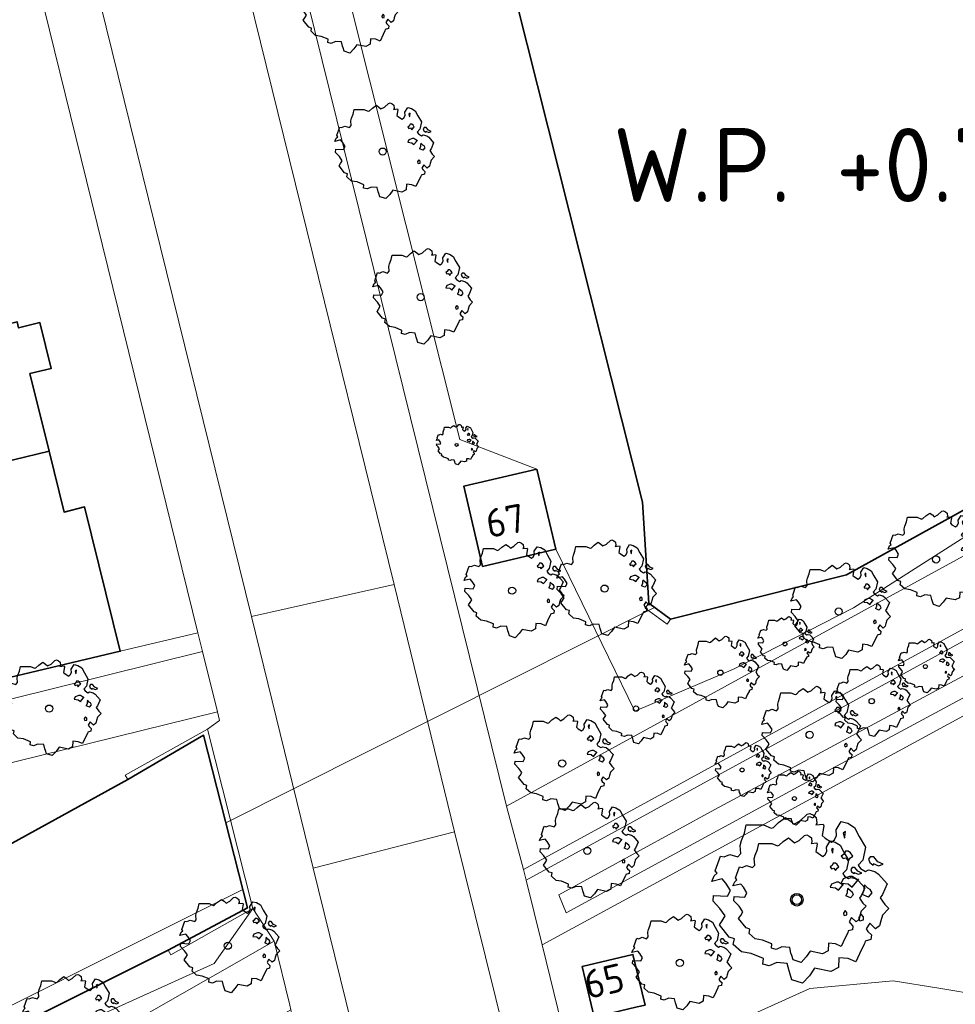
# Model space of a CAD drawing. Header units: metres. Extents: x 152391 to 157968, y 462336 to 467280.
# Tile 685 of 736: x 157135 to 157180, y 464436 to 464483. Entities that reach past the tile are written whole.
import ezdxf
from ezdxf.enums import TextEntityAlignment as Align

# ---------------------------------------------------------------- set-up
doc = ezdxf.new("R2010")
doc.units = ezdxf.units.M
doc.header["$LTSCALE"] = 0.75
doc.layers.get('0').update_dxf_attribs({"lineweight": 25})
for name, color, linetype, lineweight in [('B-GV-GR-BOOM-S', 252, 'Continuous', 25), ('B-OI-WH-WATERPEIL-T35', 3, 'Continuous', 35), ('B-WE-GK-BESCHOEIING-G', 251, 'GK-BESCHOEIING', 35), ('B-WE-GR-BEPLANTING_CULTUUR_BOSPLANTSOEN-GV', 251, 'Continuous', 18), ('B-WE-GR-BEPLANTING_CULTUUR_HEESTERS-GV', 251, 'Continuous', 18), ('B-WE-KW-KUNSTWERK_DUIKER-G', 5, 'Continuous', 18), ('B-WE-OG-BEBOUWING-GV', 6, 'Continuous', 35), ('B-WE-OG-BEBOUWING-T18', 1, 'Continuous', 18), ('B-WE-OG-TERREIN_CULTUURSCHEIDING-GV', 251, 'Continuous', 18), ('B-WE-OG-WATER-GV', 251, 'Continuous', 18), ('B-WE-OG-WATER_SLOOT-GV', 251, 'Continuous', 18), ('B-WE-VH-VERHARDING_ASFALT-GV', 251, 'Continuous', 18), ('B-WE-VH-VERHARDING_STRAATBAKSTEEN-GV', 251, 'Continuous', 18), ('B-WE-VH-VERHARDING_TEGEL-GV', 251, 'Continuous', 18)]:
    doc.layers.add(name, color=color, linetype=linetype, lineweight=lineweight)
doc.styles.add('NLCS-ISO-M750-T18', font='NLCS-ISO.ttf', dxfattribs={"height": 1.35})
doc.styles.add('NLCS-ISO-M750-T35', font='NLCS-ISO.ttf', dxfattribs={"height": 2.625})
doc.linetypes.add('GK-BESCHOEIING', pattern='A,30,-5,[1,NLCS.SHX,S=1,R=0,X=0,Y=0],-5', length=40)

# ---------------------------------------------------------------- blocks, each defined once
blk = doc.blocks.new('SGR-BOOM_0_10')
at = {"linetype": 'Continuous'}
for p, q in [((0.037, 0.889), (0.115, 0.963)), ((0.115, 0.963), (0.148, 0.973)), ((0.148, 0.973), (0.187, 0.954)), ((0.187, 0.954), (0.22, 0.926)), ((-0.918, 0.326), (-0.86, 0.492)), ((-0.86, 0.492), (-0.82, 0.483)), ((-0.82, 0.483), (-0.755, 0.511)), ((-0.755, 0.511), (-0.663, 0.483)), ((-0.663, 0.483), (-0.631, 0.52)), ((-0.637, 0.612), (-0.624, 0.668)), ((-0.631, 0.52), (-0.637, 0.612)), ((-0.624, 0.668), (-0.591, 0.751)), ((-0.591, 0.751), (-0.572, 0.843)), ((-0.572, 0.843), (-0.375, 0.843)), ((-0.375, 0.843), (-0.29, 0.806)), ((-0.29, 0.806), (-0.264, 0.815)), ((-0.264, 0.815), (-0.205, 0.871)), ((-0.205, 0.871), (-0.127, 0.926)), ((-0.127, 0.926), (-0.075, 0.889)), ((-0.075, 0.889), (-0.035, 0.852)), ((-0.035, 0.852), (0.037, 0.889)), ((0.226, 0.862), (0.213, 0.843)), ((0.213, 0.843), (0.298, 0.852)), ((0.22, 0.926), (0.226, 0.862)), ((0.305, 0.834), (0.285, 0.723)), ((0.285, 0.723), (0.318, 0.695)), ((0.298, 0.852), (0.305, 0.834)), ((0.318, 0.695), (0.39, 0.649)), ((0.39, 0.649), (0.423, 0.677)), ((0.423, 0.677), (0.449, 0.723)), ((0.442, 0.788), (0.501, 0.88)), ((0.449, 0.723), (0.442, 0.788)), ((0.501, 0.88), (0.573, 0.862)), ((0.527, 0.511), (0.501, 0.492)), ((0.501, 0.492), (0.521, 0.464)), ((0.547, 0.769), (0.521, 0.751)), ((0.521, 0.751), (0.534, 0.705)), ((0.521, 0.464), (0.553, 0.474)), ((0.547, 0.547), (0.527, 0.511)), ((0.534, 0.705), (0.54, 0.695)), ((0.54, 0.714), (0.547, 0.769)), ((0.58, 0.547), (0.547, 0.547)), ((0.553, 0.474), (0.58, 0.437)), ((0.573, 0.862), (0.652, 0.815)), ((0.606, 0.529), (0.58, 0.547)), ((0.58, 0.437), (0.606, 0.474)), ((0.632, 0.492), (0.606, 0.529)), ((0.606, 0.474), (0.632, 0.492)), ((0.652, 0.815), (0.704, 0.714)), ((0.704, 0.714), (0.776, 0.594)), ((0.776, 0.594), (0.743, 0.446)), ((0.828, 0.483), (0.809, 0.455)), ((0.867, 0.483), (0.828, 0.483)), ((0.913, 0.427), (0.867, 0.483)), ((-0.958, 0.206), (-0.932, 0.27)), ((-0.84, 0.233), (-0.958, 0.206)), ((-0.945, -0.016), (-0.938, 0.049)), ((-0.938, 0.049), (-0.781, 0.039)), ((-0.932, 0.27), (-0.899, 0.298)), ((-0.899, 0.298), (-0.918, 0.326)), ((-0.801, 0.187), (-0.84, 0.233)), ((-0.748, 0.104), (-0.801, 0.187)), ((-0.781, 0.039), (-0.748, 0.104)), ((0.521, 0.233), (0.501, 0.187)), ((0.501, 0.187), (0.58, 0.178)), ((0.593, 0.261), (0.521, 0.233)), ((0.58, 0.178), (0.625, 0.141)), ((0.625, 0.261), (0.593, 0.261)), ((0.684, 0.224), (0.625, 0.261)), ((0.625, 0.141), (0.678, 0.206)), ((0.678, 0.206), (0.697, 0.233)), ((0.743, 0.446), (0.691, 0.39)), ((0.691, 0.39), (0.717, 0.353)), ((0.717, 0.353), (0.776, 0.316)), ((0.756, 0.104), (0.737, 0.058)), ((0.806, 0.027), (0.737, 0.058)), ((0.763, 0.169), (0.756, 0.132)), ((0.756, 0.132), (0.756, 0.104)), ((0.802, 0.132), (0.763, 0.169)), ((0.776, 0.316), (0.809, 0.335)), ((0.828, 0.113), (0.802, 0.132)), ((0.806, 0.027), (0.848, 0.076)), ((0.809, 0.455), (0.822, 0.418)), ((0.809, 0.335), (0.881, 0.316)), ((0.822, 0.418), (0.861, 0.39)), ((0.848, 0.076), (0.828, 0.113)), ((0.861, 0.409), (0.92, 0.381)), ((0.861, 0.39), (0.867, 0.409)), ((0.881, 0.316), (0.92, 0.289)), ((0.972, 0.4), (0.913, 0.427)), ((0.92, 0.381), (0.972, 0.4)), ((0.92, 0.289), (1.018, 0.178)), ((0.966, 0.058), (0.939, 0.021)), ((0.939, 0.021), (0.992, -0.053)), ((1.018, 0.178), (0.966, 0.058)), ((-0.866, -0.099), (-0.945, -0.016)), ((-0.873, -0.284), (-0.84, -0.238)), ((-0.761, -0.423), (-0.873, -0.284)), ((-0.807, -0.182), (-0.866, -0.099)), ((-0.84, -0.238), (-0.807, -0.182)), ((-0.703, -0.441), (-0.761, -0.423)), ((-0.716, -0.506), (-0.703, -0.441)), ((0.724, -0.164), (0.697, -0.201)), ((0.697, -0.201), (0.704, -0.238)), ((0.71, -0.238), (0.75, -0.229)), ((0.75, -0.192), (0.724, -0.164)), ((0.75, -0.229), (0.75, -0.192)), ((0.835, -0.45), (0.769, -0.469)), ((0.822, -0.266), (0.782, -0.33)), ((0.782, -0.33), (0.802, -0.358)), ((0.802, -0.358), (0.841, -0.395)), ((0.887, -0.33), (0.822, -0.266)), ((0.841, -0.395), (0.835, -0.45)), ((0.933, -0.293), (0.887, -0.33)), ((0.946, -0.238), (0.933, -0.293)), ((0.966, -0.173), (0.946, -0.238)), ((1.038, -0.099), (0.966, -0.173)), ((0.992, -0.053), (1.038, -0.099)), ((-0.624, -0.589), (-0.716, -0.506)), ((-0.513, -0.608), (-0.624, -0.589)), ((-0.375, -0.663), (-0.513, -0.608)), ((-0.382, -0.728), (-0.375, -0.663)), ((-0.31, -0.746), (-0.382, -0.728)), ((-0.225, -0.709), (-0.31, -0.746)), ((-0.107, -0.718), (-0.225, -0.709)), ((-0.088, -0.802), (-0.107, -0.718)), ((-0.075, -0.839), (-0.088, -0.802)), ((-0.055, -0.903), (-0.075, -0.839)), ((0.063, -0.94), (-0.055, -0.903)), ((0.141, -0.857), (0.063, -0.94)), ((0.2, -0.774), (0.141, -0.857)), ((0.383, -0.811), (0.2, -0.774)), ((0.468, -0.765), (0.383, -0.811)), ((0.475, -0.654), (0.468, -0.765)), ((0.58, -0.663), (0.475, -0.654)), ((0.665, -0.7), (0.58, -0.663)), ((0.724, -0.571), (0.665, -0.7)), ((0.763, -0.497), (0.724, -0.571)), ((0.769, -0.469), (0.763, -0.497))]:
    blk.add_line(p, q, dxfattribs=at)
blk.add_circle((0, 0), 0.0711, dxfattribs=at)
blk = doc.blocks.new('SGR-BOOM_21_30')
at = {"linetype": 'Continuous'}
for p, q in [((-1.051, 1.335), (-1.016, 1.499)), ((-1.016, 1.499), (-0.668, 1.499)), ((-0.668, 1.499), (-0.516, 1.433)), ((-0.516, 1.433), (-0.47, 1.45)), ((-0.47, 1.45), (-0.365, 1.548)), ((-0.365, 1.548), (-0.226, 1.647)), ((-0.226, 1.647), (-0.133, 1.581)), ((-0.133, 1.581), (-0.063, 1.515)), ((-0.063, 1.515), (0.065, 1.581)), ((0.065, 1.581), (0.205, 1.712)), ((0.205, 1.712), (0.263, 1.729)), ((0.263, 1.729), (0.333, 1.696)), ((0.333, 1.696), (0.391, 1.647)), ((0.402, 1.532), (0.379, 1.499)), ((0.379, 1.499), (0.53, 1.515)), ((0.391, 1.647), (0.402, 1.532)), ((0.542, 1.483), (0.507, 1.285)), ((0.53, 1.515), (0.542, 1.483)), ((0.786, 1.4), (0.891, 1.565)), ((0.798, 1.285), (0.786, 1.4)), ((0.891, 1.565), (1.019, 1.532)), ((1.019, 1.532), (1.158, 1.45)), ((1.158, 1.45), (1.251, 1.269)), ((-1.133, 1.088), (-1.109, 1.187)), ((-1.121, 0.924), (-1.133, 1.088)), ((-1.109, 1.187), (-1.051, 1.335)), ((0.507, 1.285), (0.565, 1.236)), ((0.565, 1.236), (0.693, 1.154)), ((0.693, 1.154), (0.751, 1.203)), ((0.751, 1.203), (0.798, 1.285)), ((0.972, 1.368), (0.926, 1.335)), ((0.926, 1.335), (0.949, 1.253)), ((0.972, 0.973), (0.937, 0.908)), ((0.949, 1.253), (0.961, 1.236)), ((0.961, 1.269), (0.972, 1.368)), ((1.03, 0.973), (0.972, 0.973)), ((1.077, 0.94), (1.03, 0.973)), ((1.124, 0.875), (1.077, 0.94)), ((1.251, 1.269), (1.379, 1.055)), ((1.379, 1.055), (1.321, 0.793)), ((-1.703, 0.365), (-1.656, 0.48)), ((-1.656, 0.48), (-1.598, 0.53)), ((-1.633, 0.579), (-1.528, 0.875)), ((-1.598, 0.53), (-1.633, 0.579)), ((-1.528, 0.875), (-1.458, 0.858)), ((-1.458, 0.858), (-1.342, 0.908)), ((-1.342, 0.908), (-1.179, 0.858)), ((-1.179, 0.858), (-1.121, 0.924)), ((0.937, 0.908), (0.891, 0.875)), ((0.891, 0.875), (0.926, 0.825)), ((0.926, 0.825), (0.984, 0.842)), ((0.984, 0.842), (1.03, 0.776)), ((1.03, 0.776), (1.077, 0.842)), ((1.077, 0.842), (1.124, 0.875)), ((1.321, 0.793), (1.228, 0.694)), ((1.228, 0.694), (1.275, 0.628)), ((1.275, 0.628), (1.379, 0.563)), ((1.379, 0.563), (1.438, 0.595)), ((1.472, 0.858), (1.438, 0.809)), ((1.438, 0.809), (1.461, 0.743)), ((1.438, 0.595), (1.565, 0.563)), ((1.461, 0.743), (1.531, 0.694)), ((1.542, 0.858), (1.472, 0.858)), ((1.531, 0.727), (1.635, 0.678)), ((1.531, 0.694), (1.542, 0.727)), ((1.624, 0.76), (1.542, 0.858)), ((1.565, 0.563), (1.635, 0.513)), ((1.728, 0.71), (1.624, 0.76)), ((1.635, 0.678), (1.728, 0.71)), ((1.635, 0.513), (1.81, 0.316)), ((-1.493, 0.415), (-1.703, 0.365)), ((-1.679, -0.029), (-1.668, 0.086)), ((-1.668, 0.086), (-1.389, 0.07)), ((-1.423, 0.333), (-1.493, 0.415)), ((-1.33, 0.185), (-1.423, 0.333)), ((-1.389, 0.07), (-1.33, 0.185)), ((0.926, 0.415), (0.891, 0.333)), ((0.891, 0.333), (1.03, 0.316)), ((1.054, 0.464), (0.926, 0.415)), ((1.03, 0.316), (1.112, 0.251)), ((1.112, 0.464), (1.054, 0.464)), ((1.217, 0.398), (1.112, 0.464)), ((1.112, 0.251), (1.205, 0.365)), ((1.205, 0.365), (1.24, 0.415)), ((1.344, 0.185), (1.31, 0.103)), ((1.434, 0.049), (1.31, 0.103)), ((1.356, 0.3), (1.344, 0.234)), ((1.344, 0.234), (1.344, 0.185)), ((1.426, 0.234), (1.356, 0.3)), ((1.472, 0.201), (1.426, 0.234)), ((1.434, 0.049), (1.507, 0.136)), ((1.507, 0.136), (1.472, 0.201)), ((1.717, 0.103), (1.67, 0.037)), ((1.67, 0.037), (1.763, -0.094)), ((1.81, 0.316), (1.717, 0.103)), ((-1.54, -0.177), (-1.679, -0.029)), ((-1.551, -0.505), (-1.493, -0.423)), ((-1.435, -0.324), (-1.54, -0.177)), ((-1.493, -0.423), (-1.435, -0.324)), ((1.286, -0.292), (1.24, -0.357)), ((1.24, -0.357), (1.251, -0.423)), ((1.263, -0.423), (1.333, -0.407)), ((1.333, -0.341), (1.286, -0.292)), ((1.333, -0.407), (1.333, -0.341)), ((1.682, -0.423), (1.658, -0.522)), ((1.717, -0.308), (1.682, -0.423)), ((1.845, -0.177), (1.717, -0.308)), ((1.763, -0.094), (1.845, -0.177)), ((-1.354, -0.752), (-1.551, -0.505)), ((-1.249, -0.784), (-1.354, -0.752)), ((-1.272, -0.899), (-1.249, -0.784)), ((-1.109, -1.047), (-1.272, -0.899)), ((1.356, -0.883), (1.286, -1.014)), ((1.368, -0.834), (1.356, -0.883)), ((1.484, -0.801), (1.368, -0.834)), ((1.461, -0.472), (1.391, -0.587)), ((1.391, -0.587), (1.426, -0.637)), ((1.426, -0.637), (1.496, -0.702)), ((1.577, -0.587), (1.461, -0.472)), ((1.496, -0.702), (1.484, -0.801)), ((1.658, -0.522), (1.577, -0.587)), ((-0.912, -1.08), (-1.109, -1.047)), ((-0.668, -1.179), (-0.912, -1.08)), ((-0.679, -1.294), (-0.668, -1.179)), ((-0.551, -1.326), (-0.679, -1.294)), ((-0.4, -1.261), (-0.551, -1.326)), ((-0.191, -1.277), (-0.4, -1.261)), ((-0.156, -1.425), (-0.191, -1.277)), ((0.356, -1.376), (0.251, -1.524)), ((0.682, -1.441), (0.356, -1.376)), ((0.833, -1.359), (0.682, -1.441)), ((0.844, -1.162), (0.833, -1.359)), ((1.03, -1.179), (0.844, -1.162)), ((1.182, -1.244), (1.03, -1.179)), ((1.286, -1.014), (1.182, -1.244)), ((-0.133, -1.491), (-0.156, -1.425)), ((-0.098, -1.606), (-0.133, -1.491)), ((0.112, -1.671), (-0.098, -1.606)), ((0.251, -1.524), (0.112, -1.671))]:
    blk.add_line(p, q, dxfattribs=at)
blk.add_circle((0, 0), 0.126, dxfattribs=at)
blk = doc.blocks.new('SGR-BOOM_31_50')
at = {"linetype": 'Continuous'}
for p, q in [((-1.402, 1.78), (-1.355, 1.999)), ((-1.355, 1.999), (-0.89, 1.999)), ((-0.89, 1.999), (-0.688, 1.911)), ((-0.688, 1.911), (-0.626, 1.933)), ((-0.626, 1.933), (-0.487, 2.064)), ((-0.487, 2.064), (-0.301, 2.196)), ((-0.301, 2.196), (-0.177, 2.108)), ((-0.177, 2.108), (-0.084, 2.02)), ((-0.084, 2.02), (0.087, 2.108)), ((0.087, 2.108), (0.273, 2.283)), ((0.273, 2.283), (0.351, 2.305)), ((0.351, 2.305), (0.444, 2.261)), ((0.444, 2.261), (0.521, 2.196)), ((0.537, 2.042), (0.506, 1.999)), ((0.506, 1.999), (0.707, 2.02)), ((0.521, 2.196), (0.537, 2.042)), ((0.723, 1.977), (0.676, 1.714)), ((0.707, 2.02), (0.723, 1.977)), ((1.048, 1.867), (1.188, 2.086)), ((1.064, 1.714), (1.048, 1.867)), ((1.188, 2.086), (1.358, 2.042)), ((1.358, 2.042), (1.545, 1.933)), ((1.545, 1.933), (1.669, 1.692)), ((-1.51, 1.451), (-1.479, 1.582)), ((-1.495, 1.232), (-1.51, 1.451)), ((-1.479, 1.582), (-1.402, 1.78)), ((0.676, 1.714), (0.754, 1.648)), ((0.754, 1.648), (0.924, 1.539)), ((0.924, 1.539), (1.002, 1.604)), ((1.002, 1.604), (1.064, 1.714)), ((1.296, 1.823), (1.234, 1.78)), ((1.234, 1.78), (1.265, 1.67)), ((1.265, 1.67), (1.281, 1.648)), ((1.281, 1.692), (1.296, 1.823)), ((1.669, 1.692), (1.839, 1.407)), ((1.839, 1.407), (1.762, 1.057)), ((-2.177, 0.772), (-2.038, 1.166)), ((-2.038, 1.166), (-1.944, 1.144)), ((-1.944, 1.144), (-1.789, 1.21)), ((-1.789, 1.21), (-1.572, 1.144)), ((-1.572, 1.144), (-1.495, 1.232)), ((1.25, 1.21), (1.188, 1.166)), ((1.188, 1.166), (1.234, 1.101)), ((1.234, 1.101), (1.312, 1.122)), ((1.296, 1.298), (1.25, 1.21)), ((1.374, 1.298), (1.296, 1.298)), ((1.312, 1.122), (1.374, 1.035)), ((1.436, 1.254), (1.374, 1.298)), ((1.374, 1.035), (1.436, 1.122)), ((1.498, 1.166), (1.436, 1.254)), ((1.436, 1.122), (1.498, 1.166)), ((1.762, 1.057), (1.638, 0.925)), ((1.963, 1.144), (1.917, 1.079)), ((1.917, 1.079), (1.948, 0.991)), ((1.948, 0.991), (2.041, 0.925)), ((2.056, 1.144), (1.963, 1.144)), ((2.041, 0.969), (2.18, 0.903)), ((2.041, 0.925), (2.056, 0.969)), ((2.165, 1.013), (2.056, 1.144)), ((2.304, 0.947), (2.165, 1.013)), ((2.18, 0.903), (2.304, 0.947)), ((-2.27, 0.487), (-2.208, 0.641)), ((-1.991, 0.553), (-2.27, 0.487)), ((-2.208, 0.641), (-2.131, 0.706)), ((-2.131, 0.706), (-2.177, 0.772)), ((-1.898, 0.444), (-1.991, 0.553)), ((1.234, 0.553), (1.188, 0.444)), ((1.405, 0.619), (1.234, 0.553)), ((1.483, 0.619), (1.405, 0.619)), ((1.622, 0.531), (1.483, 0.619)), ((1.483, 0.334), (1.607, 0.487)), ((1.607, 0.487), (1.653, 0.553)), ((1.638, 0.925), (1.7, 0.838)), ((1.7, 0.838), (1.839, 0.75)), ((1.839, 0.75), (1.917, 0.794)), ((1.917, 0.794), (2.087, 0.75)), ((2.087, 0.75), (2.18, 0.684)), ((2.18, 0.684), (2.413, 0.422)), ((-2.239, -0.038), (-2.224, 0.115)), ((-2.224, 0.115), (-1.851, 0.093)), ((-1.774, 0.246), (-1.898, 0.444)), ((-1.851, 0.093), (-1.774, 0.246)), ((1.188, 0.444), (1.374, 0.422)), ((1.374, 0.422), (1.483, 0.334)), ((1.793, 0.246), (1.746, 0.137)), ((1.911, 0.065), (1.746, 0.137)), ((1.808, 0.4), (1.793, 0.312)), ((1.793, 0.312), (1.793, 0.246)), ((1.901, 0.312), (1.808, 0.4)), ((1.963, 0.268), (1.901, 0.312)), ((1.911, 0.065), (2.01, 0.181)), ((2.01, 0.181), (1.963, 0.268)), ((2.289, 0.137), (2.227, 0.049)), ((2.227, 0.049), (2.351, -0.126)), ((2.413, 0.422), (2.289, 0.137)), ((-2.053, -0.235), (-2.239, -0.038)), ((-1.913, -0.433), (-2.053, -0.235)), ((-1.991, -0.564), (-1.913, -0.433)), ((1.715, -0.389), (1.653, -0.476)), ((1.777, -0.454), (1.715, -0.389)), ((1.777, -0.542), (1.777, -0.454)), ((2.289, -0.411), (2.242, -0.564)), ((2.459, -0.235), (2.289, -0.411)), ((2.351, -0.126), (2.459, -0.235)), ((-2.069, -0.673), (-1.991, -0.564)), ((-1.805, -1.002), (-2.069, -0.673)), ((1.653, -0.476), (1.669, -0.564)), ((1.684, -0.564), (1.777, -0.542)), ((1.948, -0.63), (1.855, -0.783)), ((1.855, -0.783), (1.901, -0.849)), ((1.901, -0.849), (1.994, -0.936)), ((2.103, -0.783), (1.948, -0.63)), ((2.211, -0.695), (2.103, -0.783)), ((2.242, -0.564), (2.211, -0.695)), ((-1.665, -1.046), (-1.805, -1.002)), ((-1.696, -1.199), (-1.665, -1.046)), ((-1.479, -1.396), (-1.696, -1.199)), ((-1.216, -1.44), (-1.479, -1.396)), ((1.715, -1.352), (1.576, -1.659)), ((1.808, -1.177), (1.715, -1.352)), ((1.824, -1.112), (1.808, -1.177)), ((1.979, -1.068), (1.824, -1.112)), ((1.994, -0.936), (1.979, -1.068)), ((-0.89, -1.571), (-1.216, -1.44)), ((-0.906, -1.725), (-0.89, -1.571)), ((-0.735, -1.769), (-0.906, -1.725)), ((-0.533, -1.681), (-0.735, -1.769)), ((-0.254, -1.703), (-0.533, -1.681)), ((-0.208, -1.9), (-0.254, -1.703)), ((0.475, -1.834), (0.335, -2.031)), ((0.909, -1.922), (0.475, -1.834)), ((1.11, -1.812), (0.909, -1.922)), ((1.126, -1.55), (1.11, -1.812)), ((1.374, -1.571), (1.126, -1.55)), ((1.576, -1.659), (1.374, -1.571)), ((-0.177, -1.988), (-0.208, -1.9)), ((-0.13, -2.141), (-0.177, -1.988)), ((0.149, -2.229), (-0.13, -2.141)), ((0.335, -2.031), (0.149, -2.229))]:
    blk.add_line(p, q, dxfattribs=at)
blk.add_circle((0, 0), 0.169, dxfattribs=at)
blk = doc.blocks.new('SGR-BOOM_50_100')
at = {"linetype": 'Continuous'}
for p, q in [((-0.649, 2.752), (-0.401, 2.928)), ((-0.401, 2.928), (-0.236, 2.811)), ((-0.236, 2.811), (-0.112, 2.694)), ((-0.112, 2.694), (0.116, 2.811)), ((0.116, 2.811), (0.364, 3.044)), ((0.364, 3.044), (0.467, 3.074)), ((0.467, 3.074), (0.591, 3.015)), ((0.591, 3.015), (0.695, 2.928)), ((0.695, 2.928), (0.715, 2.723)), ((-1.972, 2.11), (-1.869, 2.373)), ((-1.869, 2.373), (-1.807, 2.665)), ((-1.807, 2.665), (-1.187, 2.665)), ((-1.187, 2.665), (-0.918, 2.548)), ((-0.918, 2.548), (-0.835, 2.577)), ((-0.835, 2.577), (-0.649, 2.752)), ((0.715, 2.723), (0.674, 2.665)), ((0.674, 2.665), (0.943, 2.694)), ((0.964, 2.636), (0.902, 2.285)), ((0.943, 2.694), (0.964, 2.636)), ((1.398, 2.49), (1.584, 2.782)), ((1.418, 2.285), (1.398, 2.49)), ((1.584, 2.782), (1.811, 2.723)), ((1.729, 2.431), (1.646, 2.373)), ((1.646, 2.373), (1.687, 2.227)), ((1.708, 2.256), (1.729, 2.431)), ((1.811, 2.723), (2.059, 2.577)), ((2.059, 2.577), (2.225, 2.256)), ((-2.014, 1.935), (-1.972, 2.11)), ((-1.993, 1.643), (-2.014, 1.935)), ((0.902, 2.285), (1.005, 2.198)), ((1.005, 2.198), (1.232, 2.052)), ((1.232, 2.052), (1.336, 2.139)), ((1.336, 2.139), (1.418, 2.285)), ((1.687, 2.227), (1.708, 2.198)), ((2.225, 2.256), (2.452, 1.876)), ((2.452, 1.876), (2.349, 1.409)), ((-2.903, 1.029), (-2.717, 1.555)), ((-2.717, 1.555), (-2.593, 1.526)), ((-2.593, 1.526), (-2.386, 1.613)), ((-2.386, 1.613), (-2.096, 1.526)), ((-2.096, 1.526), (-1.993, 1.643)), ((1.667, 1.613), (1.584, 1.555)), ((1.584, 1.555), (1.646, 1.467)), ((1.646, 1.467), (1.749, 1.497)), ((1.729, 1.73), (1.667, 1.613)), ((1.832, 1.73), (1.729, 1.73)), ((1.749, 1.497), (1.832, 1.38)), ((1.915, 1.672), (1.832, 1.73)), ((1.832, 1.38), (1.915, 1.497)), ((1.997, 1.555), (1.915, 1.672)), ((1.915, 1.497), (1.997, 1.555)), ((2.349, 1.409), (2.183, 1.234)), ((2.618, 1.526), (2.556, 1.438)), ((2.556, 1.438), (2.597, 1.321)), ((2.742, 1.526), (2.618, 1.526)), ((2.886, 1.351), (2.742, 1.526)), ((-2.944, 0.854), (-2.841, 0.942)), ((-2.841, 0.942), (-2.903, 1.029)), ((2.183, 1.234), (2.266, 1.117)), ((2.266, 1.117), (2.452, 1)), ((2.452, 1), (2.556, 1.059)), ((2.556, 1.059), (2.783, 1)), ((2.597, 1.321), (2.721, 1.234)), ((2.721, 1.292), (2.907, 1.205)), ((2.721, 1.234), (2.742, 1.292)), ((2.783, 1), (2.907, 0.913)), ((3.072, 1.263), (2.886, 1.351)), ((2.907, 1.205), (3.072, 1.263)), ((-3.027, 0.65), (-2.944, 0.854)), ((-2.655, 0.737), (-3.027, 0.65)), ((-2.531, 0.591), (-2.655, 0.737)), ((-2.365, 0.329), (-2.531, 0.591)), ((1.646, 0.737), (1.584, 0.591)), ((1.584, 0.591), (1.832, 0.562)), ((1.873, 0.825), (1.646, 0.737)), ((1.832, 0.562), (1.977, 0.445)), ((1.977, 0.825), (1.873, 0.825)), ((2.163, 0.708), (1.977, 0.825)), ((1.977, 0.445), (2.142, 0.65)), ((2.142, 0.65), (2.204, 0.737)), ((2.411, 0.533), (2.39, 0.416)), ((2.535, 0.416), (2.411, 0.533)), ((2.907, 0.913), (3.217, 0.562)), ((3.217, 0.562), (3.052, 0.183)), ((-2.985, -0.051), (-2.965, 0.153)), ((-2.965, 0.153), (-2.469, 0.124)), ((-2.469, 0.124), (-2.365, 0.329)), ((2.39, 0.329), (2.328, 0.183)), ((2.549, 0.087), (2.328, 0.183)), ((2.39, 0.416), (2.39, 0.329)), ((2.618, 0.358), (2.535, 0.416)), ((2.549, 0.087), (2.68, 0.241)), ((2.68, 0.241), (2.618, 0.358)), ((3.052, 0.183), (2.969, 0.066)), ((2.969, 0.066), (3.135, -0.168)), ((-2.737, -0.314), (-2.985, -0.051)), ((-2.551, -0.577), (-2.737, -0.314)), ((3.279, -0.314), (3.052, -0.548)), ((3.135, -0.168), (3.279, -0.314)), ((-2.758, -0.898), (-2.655, -0.752)), ((-2.407, -1.336), (-2.758, -0.898)), ((-2.655, -0.752), (-2.551, -0.577)), ((2.287, -0.518), (2.204, -0.635)), ((2.204, -0.635), (2.225, -0.752)), ((2.245, -0.752), (2.37, -0.723)), ((2.37, -0.606), (2.287, -0.518)), ((2.37, -0.723), (2.37, -0.606)), ((2.597, -0.84), (2.473, -1.044)), ((2.804, -1.044), (2.597, -0.84)), ((2.948, -0.927), (2.804, -1.044)), ((2.99, -0.752), (2.948, -0.927)), ((3.052, -0.548), (2.99, -0.752)), ((-2.22, -1.394), (-2.407, -1.336)), ((-2.262, -1.599), (-2.22, -1.394)), ((2.473, -1.044), (2.535, -1.132)), ((2.535, -1.132), (2.659, -1.248)), ((2.659, -1.248), (2.638, -1.424)), ((-1.972, -1.862), (-2.262, -1.599)), ((-1.621, -1.92), (-1.972, -1.862)), ((2.287, -1.803), (2.101, -2.212)), ((2.411, -1.57), (2.287, -1.803)), ((2.432, -1.482), (2.411, -1.57)), ((2.638, -1.424), (2.432, -1.482)), ((-1.187, -2.095), (-1.621, -1.92)), ((-1.207, -2.3), (-1.187, -2.095)), ((-0.98, -2.358), (-1.207, -2.3)), ((-0.711, -2.241), (-0.98, -2.358)), ((-0.339, -2.271), (-0.711, -2.241)), ((-0.277, -2.533), (-0.339, -2.271)), ((1.501, -2.066), (1.48, -2.417)), ((1.832, -2.095), (1.501, -2.066)), ((2.101, -2.212), (1.832, -2.095)), ((-0.236, -2.65), (-0.277, -2.533)), ((-0.174, -2.855), (-0.236, -2.65)), ((0.447, -2.709), (0.199, -2.971)), ((0.633, -2.446), (0.447, -2.709)), ((1.212, -2.563), (0.633, -2.446)), ((1.48, -2.417), (1.212, -2.563)), ((0.199, -2.971), (-0.174, -2.855))]:
    blk.add_line(p, q, dxfattribs=at)
blk.add_circle((0, 0), 0.225, dxfattribs=at)
blk = doc.blocks.new('SGR-BOOM_100')
at = {"linetype": 'Continuous'}
for p, q in [((-0.863, 3.661), (-0.533, 3.894)), ((-0.533, 3.894), (-0.313, 3.738)), ((-0.313, 3.738), (-0.148, 3.583)), ((-0.148, 3.583), (0.154, 3.738)), ((0.154, 3.738), (0.484, 4.049)), ((0.484, 4.049), (0.622, 4.088)), ((0.622, 4.088), (0.787, 4.01)), ((0.787, 4.01), (0.924, 3.894)), ((0.924, 3.894), (0.952, 3.622)), ((-2.486, 3.156), (-2.403, 3.544)), ((-2.403, 3.544), (-1.578, 3.544)), ((-1.578, 3.544), (-1.221, 3.389)), ((-1.221, 3.389), (-1.111, 3.428)), ((-1.111, 3.428), (-0.863, 3.661)), ((0.952, 3.622), (0.897, 3.544)), ((0.897, 3.544), (1.254, 3.583)), ((1.282, 3.505), (1.199, 3.039)), ((1.254, 3.583), (1.282, 3.505)), ((1.859, 3.311), (2.107, 3.7)), ((1.887, 3.039), (1.859, 3.311)), ((2.107, 3.7), (2.409, 3.622)), ((2.409, 3.622), (2.739, 3.428)), ((2.739, 3.428), (2.959, 3)), ((-2.678, 2.573), (-2.623, 2.806)), ((-2.623, 2.806), (-2.486, 3.156)), ((1.199, 3.039), (1.337, 2.923)), ((1.337, 2.923), (1.639, 2.729)), ((1.639, 2.729), (1.777, 2.845)), ((1.777, 2.845), (1.887, 3.039)), ((2.299, 3.233), (2.189, 3.156)), ((2.189, 3.156), (2.244, 2.962)), ((2.244, 2.962), (2.272, 2.923)), ((2.272, 3), (2.299, 3.233)), ((2.959, 3), (3.261, 2.495)), ((-2.651, 2.185), (-2.678, 2.573)), ((3.261, 2.495), (3.124, 1.874)), ((-3.861, 1.369), (-3.613, 2.068)), ((-3.613, 2.068), (-3.448, 2.029)), ((-3.448, 2.029), (-3.173, 2.146)), ((-3.173, 2.146), (-2.788, 2.029)), ((-2.788, 2.029), (-2.651, 2.185)), ((2.217, 2.146), (2.107, 2.068)), ((2.107, 2.068), (2.189, 1.952)), ((2.189, 1.952), (2.327, 1.991)), ((2.299, 2.301), (2.217, 2.146)), ((2.437, 2.301), (2.299, 2.301)), ((2.327, 1.991), (2.437, 1.835)), ((2.546, 2.224), (2.437, 2.301)), ((2.437, 1.835), (2.546, 1.991)), ((2.656, 2.068), (2.546, 2.224)), ((2.546, 1.991), (2.656, 2.068)), ((3.124, 1.874), (2.904, 1.641)), ((3.481, 2.029), (3.399, 1.913)), ((3.399, 1.913), (3.454, 1.758)), ((3.646, 2.029), (3.481, 2.029)), ((3.839, 1.796), (3.646, 2.029)), ((2.904, 1.641), (3.014, 1.486)), ((3.014, 1.486), (3.261, 1.33)), ((3.261, 1.33), (3.399, 1.408)), ((3.399, 1.408), (3.701, 1.33)), ((3.454, 1.758), (3.619, 1.641)), ((3.619, 1.719), (3.866, 1.602)), ((3.619, 1.641), (3.646, 1.719)), ((4.086, 1.68), (3.839, 1.796)), ((3.866, 1.602), (4.086, 1.68)), ((-4.026, 0.864), (-3.916, 1.136)), ((-3.531, 0.981), (-4.026, 0.864)), ((-3.916, 1.136), (-3.778, 1.253)), ((-3.778, 1.253), (-3.861, 1.369)), ((-3.366, 0.787), (-3.531, 0.981)), ((2.189, 0.981), (2.107, 0.787)), ((2.492, 1.097), (2.189, 0.981)), ((2.629, 1.097), (2.492, 1.097)), ((2.877, 0.942), (2.629, 1.097)), ((2.849, 0.864), (2.931, 0.981)), ((3.701, 1.33), (3.866, 1.214)), ((3.866, 1.214), (4.279, 0.748)), ((-3.146, 0.437), (-3.366, 0.787)), ((2.107, 0.787), (2.437, 0.748)), ((2.437, 0.748), (2.629, 0.592)), ((2.629, 0.592), (2.849, 0.864)), ((3.206, 0.709), (3.179, 0.553)), ((3.179, 0.553), (3.179, 0.437)), ((3.371, 0.553), (3.206, 0.709)), ((3.481, 0.476), (3.371, 0.553)), ((3.564, 0.32), (3.481, 0.476)), ((4.279, 0.748), (4.059, 0.243)), ((-3.971, -0.068), (-3.943, 0.204)), ((-3.943, 0.204), (-3.283, 0.165)), ((-3.283, 0.165), (-3.146, 0.437)), ((3.179, 0.437), (3.096, 0.243)), ((3.39, 0.115), (3.096, 0.243)), ((3.39, 0.115), (3.564, 0.32)), ((4.059, 0.243), (3.949, 0.087)), ((3.949, 0.087), (4.169, -0.223)), ((-3.641, -0.418), (-3.971, -0.068)), ((-3.393, -0.767), (-3.641, -0.418)), ((4.361, -0.418), (4.059, -0.728)), ((4.169, -0.223), (4.361, -0.418)), ((-3.531, -1), (-3.393, -0.767)), ((3.041, -0.689), (2.931, -0.845)), ((2.931, -0.845), (2.959, -1)), ((3.151, -0.806), (3.041, -0.689)), ((3.151, -0.961), (3.151, -0.806)), ((4.059, -0.728), (3.976, -1)), ((-3.668, -1.194), (-3.531, -1)), ((-3.201, -1.777), (-3.668, -1.194)), ((2.986, -1), (3.151, -0.961)), ((3.454, -1.117), (3.289, -1.389)), ((3.289, -1.389), (3.371, -1.505)), ((3.729, -1.389), (3.454, -1.117)), ((3.921, -1.233), (3.729, -1.389)), ((3.976, -1), (3.921, -1.233)), ((-2.953, -1.855), (-3.201, -1.777)), ((-3.008, -2.126), (-2.953, -1.855)), ((3.371, -1.505), (3.536, -1.66)), ((3.536, -1.66), (3.509, -1.893)), ((-2.623, -2.476), (-3.008, -2.126)), ((3.206, -2.088), (3.041, -2.398)), ((3.234, -1.971), (3.206, -2.088)), ((3.509, -1.893), (3.234, -1.971)), ((-2.156, -2.554), (-2.623, -2.476)), ((-1.578, -2.787), (-2.156, -2.554)), ((-1.606, -3.059), (-1.578, -2.787)), ((1.997, -2.748), (1.969, -3.214)), ((2.437, -2.787), (1.997, -2.748)), ((2.794, -2.942), (2.437, -2.787)), ((3.041, -2.398), (2.794, -2.942)), ((-1.303, -3.136), (-1.606, -3.059)), ((-0.946, -2.981), (-1.303, -3.136)), ((-0.451, -3.02), (-0.946, -2.981)), ((-0.368, -3.369), (-0.451, -3.02)), ((0.842, -3.253), (0.594, -3.602)), ((1.612, -3.408), (0.842, -3.253)), ((1.969, -3.214), (1.612, -3.408)), ((-0.313, -3.525), (-0.368, -3.369)), ((-0.231, -3.797), (-0.313, -3.525)), ((0.594, -3.602), (0.264, -3.952)), ((0.264, -3.952), (-0.231, -3.797))]:
    blk.add_line(p, q, dxfattribs=at)
blk.add_circle((0, 0), 0.299, dxfattribs=at)
blk = doc.blocks.new('SGR-BOOM_0_20')
at = {"linetype": 'Continuous'}
for p, q in [((-0.832, 0.89), (-0.788, 1.001)), ((-0.788, 1.001), (-0.762, 1.124)), ((-0.762, 1.124), (-0.501, 1.124)), ((-0.501, 1.124), (-0.387, 1.075)), ((-0.387, 1.075), (-0.352, 1.087)), ((-0.352, 1.087), (-0.274, 1.161)), ((-0.274, 1.161), (-0.169, 1.235)), ((-0.169, 1.235), (-0.099, 1.186)), ((-0.099, 1.186), (-0.047, 1.137)), ((-0.047, 1.137), (0.049, 1.186)), ((0.049, 1.186), (0.154, 1.284)), ((0.154, 1.284), (0.197, 1.297)), ((0.197, 1.297), (0.25, 1.272)), ((0.25, 1.272), (0.293, 1.235)), ((0.302, 1.149), (0.284, 1.124)), ((0.284, 1.124), (0.398, 1.137)), ((0.293, 1.235), (0.302, 1.149)), ((0.407, 1.112), (0.38, 0.964)), ((0.38, 0.964), (0.424, 0.927)), ((0.398, 1.137), (0.407, 1.112)), ((0.564, 0.902), (0.598, 0.964)), ((0.59, 1.05), (0.668, 1.173)), ((0.598, 0.964), (0.59, 1.05)), ((0.668, 1.173), (0.764, 1.149)), ((0.729, 1.026), (0.694, 1.001)), ((0.694, 1.001), (0.712, 0.939)), ((0.712, 0.939), (0.721, 0.927)), ((0.721, 0.952), (0.729, 1.026)), ((0.764, 1.149), (0.869, 1.087)), ((0.869, 1.087), (0.939, 0.952)), ((0.939, 0.952), (1.035, 0.792)), ((-1.225, 0.434), (-1.146, 0.656)), ((-1.146, 0.656), (-1.094, 0.644)), ((-1.094, 0.644), (-1.007, 0.681)), ((-1.007, 0.681), (-0.884, 0.644)), ((-0.884, 0.644), (-0.841, 0.693)), ((-0.85, 0.816), (-0.832, 0.89)), ((-0.841, 0.693), (-0.85, 0.816)), ((0.424, 0.927), (0.52, 0.865)), ((0.52, 0.865), (0.564, 0.902)), ((0.703, 0.681), (0.668, 0.656)), ((0.668, 0.656), (0.694, 0.619)), ((0.694, 0.619), (0.738, 0.631)), ((0.729, 0.73), (0.703, 0.681)), ((0.773, 0.73), (0.729, 0.73)), ((0.738, 0.631), (0.773, 0.582)), ((0.808, 0.705), (0.773, 0.73)), ((0.773, 0.582), (0.808, 0.631)), ((0.843, 0.656), (0.808, 0.705)), ((0.808, 0.631), (0.843, 0.656)), ((0.991, 0.594), (0.921, 0.521)), ((0.921, 0.521), (0.956, 0.471)), ((0.956, 0.471), (1.035, 0.422)), ((1.035, 0.792), (0.991, 0.594)), ((1.104, 0.644), (1.078, 0.607)), ((1.078, 0.607), (1.096, 0.557)), ((1.096, 0.557), (1.148, 0.521)), ((1.157, 0.644), (1.104, 0.644)), ((1.148, 0.545), (1.226, 0.508)), ((1.148, 0.521), (1.157, 0.545)), ((1.218, 0.57), (1.157, 0.644)), ((1.296, 0.533), (1.218, 0.57)), ((1.226, 0.508), (1.296, 0.533)), ((-1.277, 0.274), (-1.242, 0.36)), ((-1.12, 0.311), (-1.277, 0.274)), ((-1.259, -0.022), (-1.251, 0.065)), ((-1.251, 0.065), (-1.041, 0.052)), ((-1.242, 0.36), (-1.198, 0.397)), ((-1.198, 0.397), (-1.225, 0.434)), ((-1.068, 0.249), (-1.12, 0.311)), ((-0.998, 0.139), (-1.068, 0.249)), ((-1.041, 0.052), (-0.998, 0.139)), ((0.694, 0.311), (0.668, 0.249)), ((0.668, 0.249), (0.773, 0.237)), ((0.79, 0.348), (0.694, 0.311)), ((0.773, 0.237), (0.834, 0.188)), ((0.834, 0.348), (0.79, 0.348)), ((0.912, 0.299), (0.834, 0.348)), ((0.834, 0.188), (0.904, 0.274)), ((0.904, 0.274), (0.93, 0.311)), ((1.008, 0.139), (0.982, 0.077)), ((1.075, 0.037), (0.982, 0.077)), ((1.017, 0.225), (1.008, 0.176)), ((1.008, 0.176), (1.008, 0.139)), ((1.069, 0.176), (1.017, 0.225)), ((1.035, 0.422), (1.078, 0.447)), ((1.104, 0.151), (1.069, 0.176)), ((1.075, 0.037), (1.13, 0.102)), ((1.078, 0.447), (1.174, 0.422)), ((1.13, 0.102), (1.104, 0.151)), ((1.174, 0.422), (1.226, 0.385)), ((1.226, 0.385), (1.357, 0.237)), ((1.287, 0.077), (1.253, 0.028)), ((1.253, 0.028), (1.322, -0.071)), ((1.357, 0.237), (1.287, 0.077)), ((-1.155, -0.132), (-1.259, -0.022)), ((-1.164, -0.379), (-1.12, -0.317)), ((-1.015, -0.564), (-1.164, -0.379)), ((-1.076, -0.243), (-1.155, -0.132)), ((-1.12, -0.317), (-1.076, -0.243)), ((0.965, -0.219), (0.93, -0.268)), ((0.93, -0.268), (0.939, -0.317)), ((0.947, -0.317), (1, -0.305)), ((1, -0.256), (0.965, -0.219)), ((1, -0.305), (1, -0.256)), ((1.096, -0.354), (1.043, -0.44)), ((1.043, -0.44), (1.069, -0.477)), ((1.183, -0.44), (1.096, -0.354)), ((1.244, -0.391), (1.183, -0.44)), ((1.261, -0.317), (1.244, -0.391)), ((1.287, -0.231), (1.261, -0.317)), ((1.383, -0.132), (1.287, -0.231)), ((1.322, -0.071), (1.383, -0.132)), ((-0.937, -0.588), (-1.015, -0.564)), ((-0.954, -0.675), (-0.937, -0.588)), ((-0.832, -0.785), (-0.954, -0.675)), ((-0.684, -0.81), (-0.832, -0.785)), ((-0.501, -0.884), (-0.684, -0.81)), ((-0.509, -0.97), (-0.501, -0.884)), ((0.633, -0.872), (0.625, -1.019)), ((0.773, -0.884), (0.633, -0.872)), ((0.886, -0.933), (0.773, -0.884)), ((0.965, -0.761), (0.886, -0.933)), ((1.017, -0.662), (0.965, -0.761)), ((1.026, -0.625), (1.017, -0.662)), ((1.113, -0.601), (1.026, -0.625)), ((1.069, -0.477), (1.122, -0.527)), ((1.122, -0.527), (1.113, -0.601)), ((-0.413, -0.995), (-0.509, -0.97)), ((-0.3, -0.946), (-0.413, -0.995)), ((-0.143, -0.958), (-0.3, -0.946)), ((-0.117, -1.069), (-0.143, -0.958)), ((-0.099, -1.118), (-0.117, -1.069)), ((-0.073, -1.204), (-0.099, -1.118)), ((0.084, -1.254), (-0.073, -1.204)), ((0.188, -1.143), (0.084, -1.254)), ((0.267, -1.032), (0.188, -1.143)), ((0.511, -1.081), (0.267, -1.032)), ((0.625, -1.019), (0.511, -1.081))]:
    blk.add_line(p, q, dxfattribs=at)
blk.add_circle((0, 0), 0.0948, dxfattribs=at)

msp = doc.modelspace()

# ---------------------------------------------------------------- linework, layer by layer
at = {"layer": 'B-WE-GK-BESCHOEIING-G'}
for points in [[(157174.369, 464456.234), (157166.039, 464454.135), (157165.007, 464454.892), (157164.709, 464459.687), (157158.254, 464485.336)], [(157174.369, 464456.234), (157208.044, 464474.857)], [(157140.32, 464446.537), (157143.918, 464448.635), (157145.989, 464440.454), (157142.244, 464438.447)], [(157121.197, 464436.011), (157140.32, 464446.537)], [(157142.244, 464438.447), (157129.307, 464431.97), (157094.089, 464411.99), (157062.564, 464394.553), (157044.493, 464384.6)]]:
    msp.add_lwpolyline(points, dxfattribs=at)
at = {"layer": 'B-WE-GR-BEPLANTING_CULTUUR_BOSPLANTSOEN-GV'}
for points in [[(157220.014, 464465.373), (157218.344, 464470.373), (157185.005, 464452.323), (157159.952, 464438.706), (157160.894, 464434.899)], [(157165.062, 464433.198), (157172.641, 464436.629), (157176.582, 464437.005), (157178.742, 464436.643), (157180.809, 464436.302), (157182.604, 464436.112), (157185.057, 464436.857), (157187.543, 464438.403), (157189.732, 464439.675), (157192.218, 464441.624), (157196.869, 464443.561), (157200.995, 464444.571), (157202.511, 464445.395), (157203.691, 464446.835), (157206.224, 464450.198), (157208.892, 464453.643), (157212.253, 464460.108), (157220.315, 464464.472)], [(157218.83, 464455.836), (157222.859, 464456.854), (157220.315, 464464.472), (157212.253, 464460.108), (157208.892, 464453.643), (157206.224, 464450.198), (157203.691, 464446.835), (157202.511, 464445.395), (157200.995, 464444.571), (157196.869, 464443.561), (157192.218, 464441.624), (157189.732, 464439.675), (157187.543, 464438.403), (157185.057, 464436.857), (157182.604, 464436.112), (157180.809, 464436.302), (157178.742, 464436.643), (157176.582, 464437.005), (157172.641, 464436.629), (157165.062, 464433.198), (157166.505, 464427.129), (157178.061, 464429.938), (157196.578, 464439.917), (157215.557, 464444.693)], [(157162.424, 464435.268), (157161.844, 464437.669), (157164.254, 464438.251), (157164.834, 464435.85)]]:
    msp.add_lwpolyline(points, dxfattribs=at)
at = {"layer": 'B-WE-GR-BEPLANTING_CULTUUR_HEESTERS-GV'}
msp.add_lwpolyline([(157119.405, 464443.532), (157144.569, 464449.748), (157143.865, 464452.609), (157118.718, 464446.36)], close=True, dxfattribs=at)
at = {"layer": 'B-WE-KW-KUNSTWERK_DUIKER-G'}
for points in [[(157166.039, 464454.135), (157165.872, 464453.908), (157164.84, 464454.665), (157165.007, 464454.892)], [(157144.967, 464444.49), (157165.28, 464454.692)]]:
    msp.add_lwpolyline(points, dxfattribs=at)
at = {"layer": 'B-WE-OG-BEBOUWING-GV'}
for points in [[(157126.624, 464466.172), (157128.137, 464460.043), (157136.593, 464462.099), (157135.685, 464465.777), (157136.7, 464466.027), (157136.163, 464468.198), (157135.149, 464467.947), (157135.078, 464468.235)], [(157136.593, 464462.099), (157128.137, 464460.043), (157130.523, 464450.382), (157139.965, 464452.62), (157138.276, 464459.456), (157137.305, 464459.216)], [(157159.708, 464461.25), (157156.243, 464460.438), (157157.133, 464456.643), (157160.597, 464457.455)], [(157162.424, 464435.268), (157164.454, 464435.758), (157164.834, 464435.85), (157164.254, 464438.251), (157161.844, 464437.669)]]:
    msp.add_lwpolyline(points, close=True, dxfattribs=at)
at = {"layer": 'B-WE-OG-TERREIN_CULTUURSCHEIDING-GV'}
for points in [[(157146.743, 464491.952), (157158.269, 464445.268), (157217.05, 464477.472), (157216.751, 464478.69), (157211.519, 464500), (157208.728, 464511.441)], [(157160.597, 464457.455), (157157.133, 464456.643), (157156.243, 464460.438), (157159.708, 464461.25), (157156.055, 464462.651), (157149.22, 464489.908), (157149.501, 464490.848), (157149.856, 464491.762), (157150.285, 464492.644), (157150.783, 464493.489), (157151.349, 464494.29), (157151.977, 464495.043), (157152.664, 464495.743), (157153.406, 464496.385), (157154.197, 464496.964), (157155.032, 464497.478), (157155.907, 464497.923), (157156.557, 464498.254), (157149.302, 464496.515)], [(157211.066, 464475.766), (157207.407, 464473.236), (157205.602, 464471.681), (157197.605, 464467.613), (157180.887, 464458.624), (157174.707, 464454.682), (157169.016, 464451.776), (157164.348, 464449.781), (157160.597, 464457.455)]]:
    msp.add_lwpolyline(points, dxfattribs=at)
for points in [[(157217.31, 464473.47), (157217.149, 464473.951), (157210.508, 464470.417), (157159.07, 464442.272), (157159.194, 464441.77), (157210.745, 464469.977)], [(157092.521, 464407.962), (157110.022, 464417.626), (157147.254, 464438.875), (157146.256, 464440.421), (157144.409, 464437.825), (157138.034, 464434.928), (157130.303, 464430.738), (157124.3, 464426.646), (157098.432, 464411.787), (157092.477, 464409.212), (157082.134, 464403.12), (157068.78, 464396.619), (157045.083, 464383.528), (157025.929, 464372.947), (157026.336, 464372.293), (157029.81, 464374.065), (157062.171, 464391.701), (157079.819, 464401.214)]]:
    msp.add_lwpolyline(points, close=True, dxfattribs=at)
at = {"layer": 'B-WE-OG-WATER-GV'}
msp.add_lwpolyline([(157216.251, 464471.122), (157188.114, 464455.855), (157168.13, 464445.121), (157160.743, 464441.07), (157161.095, 464440.214), (157172.252, 464446.29), (157197, 464459.615), (157207.817, 464465.493), (157216.718, 464470.254)], close=True, dxfattribs=at)
at = {"layer": 'B-WE-OG-WATER_SLOOT-GV'}
for points in [[(157204.127, 464495.577), (157208.951, 464475.359), (157208.044, 464474.857), (157174.369, 464456.234), (157166.039, 464454.135), (157165.007, 464454.892), (157164.709, 464459.687), (157158.254, 464485.336)], [(157158.254, 464485.336), (157164.709, 464459.687), (157165.007, 464454.892), (157166.039, 464454.135), (157174.369, 464456.234), (157208.044, 464474.857), (157208.951, 464475.359), (157204.127, 464495.577)], [(157149.22, 464489.908), (157156.055, 464462.651), (157159.708, 464461.25), (157160.597, 464457.455), (157164.348, 464449.781), (157169.016, 464451.776), (157174.707, 464454.682), (157180.887, 464458.624), (157197.605, 464467.613), (157205.602, 464471.681), (157207.407, 464473.236), (157211.066, 464475.766)]]:
    msp.add_lwpolyline(points, dxfattribs=at)
for points in [[(157159.194, 464441.77), (157159.952, 464438.706), (157185.005, 464452.323), (157218.344, 464470.373), (157217.31, 464473.47), (157210.745, 464469.977)], [(157216.251, 464471.122), (157216.718, 464470.254), (157207.817, 464465.493), (157197, 464459.615), (157172.252, 464446.29), (157161.095, 464440.214), (157160.743, 464441.07), (157168.13, 464445.121), (157188.114, 464455.855)], [(157140.32, 464446.537), (157140.199, 464446.744), (157144.1, 464448.93), (157144.67, 464449.34), (157144.569, 464449.748), (157119.405, 464443.532), (157121.197, 464436.011)], [(157121.197, 464436.011), (157113.141, 464431.576), (157088.041, 464417.628), (157075.455, 464410.617), (157074.759, 464410.229), (157052.011, 464397.557), (157040.797, 464391.31), (157044.01, 464385.476), (157062.08, 464395.428), (157093.625, 464412.876), (157111.88, 464423.258), (157128.845, 464432.857), (157145.767, 464441.329), (157143.918, 464448.635), (157140.32, 464446.537)], [(157142.244, 464438.447), (157145.989, 464440.454), (157145.767, 464441.329), (157128.845, 464432.857), (157111.88, 464423.258), (157093.625, 464412.876), (157062.08, 464395.428), (157044.01, 464385.476), (157044.493, 464384.6), (157062.564, 464394.553), (157094.089, 464411.99), (157129.307, 464431.97)], [(157146.256, 464440.421), (157142.36, 464438.237), (157142.244, 464438.447), (157129.307, 464431.97), (157094.089, 464411.99), (157062.564, 464394.553), (157044.493, 464384.6), (157045.083, 464383.528), (157068.78, 464396.619), (157082.134, 464403.12), (157092.477, 464409.212), (157098.432, 464411.787), (157124.3, 464426.646), (157130.303, 464430.738), (157138.034, 464434.928), (157144.409, 464437.825)]]:
    msp.add_lwpolyline(points, close=True, dxfattribs=at)
at = {"layer": 'B-WE-VH-VERHARDING_ASFALT-GV'}
for points in [[(157129.803, 464550.067), (157128.761, 464554.158), (157127.153, 464559.997), (157120.58, 464558.107), (157124.064, 464543.975), (157146.181, 464454.273), (157152.938, 464455.784), (157144.133, 464491.563), (157139.88, 464508.863)], [(157146.181, 464454.273), (157149.113, 464442.342), (157155.803, 464444.053), (157152.938, 464455.784)]]:
    msp.add_lwpolyline(points, close=True, dxfattribs=at)
msp.add_lwpolyline([(157200.97, 464260.379), (157199.881, 464264.491), (157180.785, 464342.548), (157179.58, 464347.36), (157177.929, 464354.089), (157176.737, 464358.947), (157166.905, 464399.018), (157161.885, 464419.478), (157160.684, 464424.379), (157155.803, 464444.053), (157149.113, 464442.342), (157160.17, 464397.36), (157168.548, 464363.088), (157172.831, 464345.558), (157177.6, 464325.943), (157179.124, 464319.746), (157182.462, 464306.174), (157183.893, 464300.36), (157187.183, 464286.987), (157188.572, 464281.339)], dxfattribs=at)
at = {"layer": 'B-WE-VH-VERHARDING_STRAATBAKSTEEN-GV'}
for points in [[(157219.886, 464479.024), (157217.05, 464477.472), (157158.269, 464445.268), (157159.07, 464442.272), (157210.508, 464470.417), (157217.149, 464473.951), (157219.686, 464475.332)], [(156898.213, 464297.311), (157000, 464354.171), (157004.217, 464356.522), (157034.588, 464373.454), (157037.921, 464375.317), (157040.348, 464376.673), (157042.145, 464377.573), (157062.908, 464388.685), (157093.733, 464405.352), (157111.518, 464414.968), (157148.055, 464435.618), (157148, 464435.841), (157147.254, 464438.875), (157110.022, 464417.626), (157092.521, 464407.962), (157079.819, 464401.214), (157062.171, 464391.701), (157029.81, 464374.065), (157026.336, 464372.293), (157023.458, 464370.632), (157002.902, 464359.098), (157000, 464357.47), (156884.116, 464292.761)]]:
    msp.add_lwpolyline(points, dxfattribs=at)
at = {"layer": 'B-WE-VH-VERHARDING_TEGEL-GV'}
for points in [[(157132.574, 464498.434), (157143.647, 464453.493), (157143.865, 464452.609), (157144.569, 464449.748), (157144.67, 464449.34), (157144.1, 464448.93), (157146.256, 464440.421), (157147.254, 464438.875), (157148, 464435.841), (157148.055, 464435.618), (157148.179, 464435.114), (157148.923, 464432.086), (157151.989, 464419.619), (157157.605, 464396.729), (157160.17, 464397.36), (157149.113, 464442.342), (157146.181, 464454.273), (157124.064, 464543.975)], [(157159.952, 464438.706), (157159.194, 464441.77), (157159.07, 464442.272), (157158.269, 464445.268), (157146.743, 464491.952), (157145.548, 464496.794)], [(157144.133, 464491.563), (157152.938, 464455.784), (157155.803, 464444.053), (157160.684, 464424.379), (157161.268, 464424.521), (157163.33, 464425.023), (157163.023, 464426.283), (157160.894, 464434.899), (157159.952, 464438.706)], [(157118.718, 464446.36), (157143.865, 464452.609), (157143.647, 464453.493), (157139.965, 464452.62), (157130.523, 464450.382)]]:
    msp.add_lwpolyline(points, dxfattribs=at)

# ---------------------------------------------------------------- block references
at = {"layer": 'B-GV-GR-BOOM-S', "transparency": 33554559}
for name, p in [('SGR-BOOM_31_50', (157150.7, 464483.2)), ('SGR-BOOM_31_50', (157152.4, 464476.3)), ('SGR-BOOM_31_50', (157154.2, 464469.4)), ('SGR-BOOM_0_10', (157155.9, 464462.4)), ('SGR-BOOM_31_50', (157178.616, 464456.97)), ('SGR-BOOM_31_50', (157158.532, 464455.488)), ('SGR-BOOM_31_50', (157162.912, 464455.589)), ('SGR-BOOM_31_50', (157174, 464454.5)), ('SGR-BOOM_0_20', (157171.455, 464452.967)), ('SGR-BOOM_21_30', (157168.4, 464451.6)), ('SGR-BOOM_0_20', (157178.109, 464451.895)), ('SGR-BOOM_31_50', (157136.6, 464449.9)), ('SGR-BOOM_21_30', (157164.4, 464449.9)), ('SGR-BOOM_21_30', (157175.565, 464450.254)), ('SGR-BOOM_31_50', (157172.624, 464448.656)), ('SGR-BOOM_31_50', (157160.9, 464447.3)), ('SGR-BOOM_0_20', (157169.428, 464446.993)), ('SGR-BOOM_0_20', (157171.906, 464445.636)), ('SGR-BOOM_31_50', (157162.094, 464443.155)), ('SGR-BOOM_100', (157172.019, 464440.843)), ('SGR-BOOM_50_100', (157172.019, 464440.843)), ('SGR-BOOM_31_50', (157145.065, 464438.661)), ('SGR-BOOM_31_50', (157166.476, 464437.849)), ('SGR-BOOM_31_50', (157137.6, 464435))]:
    msp.add_blockref(name, p, dxfattribs=at)

# ---------------------------------------------------------------- texts
at = {"layer": 'B-OI-WH-WATERPEIL-T35', "style": 'NLCS-ISO-M750-T35'}
msp.add_text('W.P. +0.70', height=3.5, dxfattribs=at).set_placement((157163.308, 464473.915))
at = {"layer": 'B-WE-OG-BEBOUWING-T18', "style": 'NLCS-ISO-M750-T18'}
for s, rotation, p in [('67', 10.4, (157158.208, 464458.808)), ('65', 13.2, (157162.89, 464436.99))]:
    msp.add_text(s, height=1.35, rotation=rotation, dxfattribs=at).set_placement(p, align=Align.MIDDLE)

doc.saveas('drawing.dxf')
